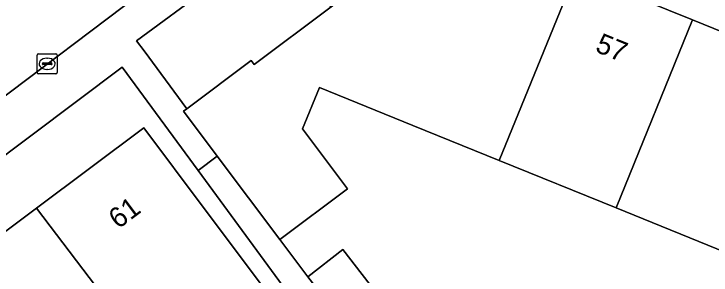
# Model space of a CAD drawing. Extents: x 157767 to 159172, y 387839 to 389425.
# Drawn here: x 158640.16 to 158674.69, y 388625.43 to 388638.38 of the extents above; entities that cross this region are included whole.
import ezdxf

# ---------------------------------------------------------------- set-up
doc = ezdxf.new("R2010")
doc.units = 0
for name, color, linetype in [('IMGEO_Erf', 7, 'Continuous'), ('IMGEO_Kolk', 7, 'Continuous'), ('IMGEO_Pand', 7, 'Continuous'), ('IMGEO_Pand_nummerreeks', 7, 'Continuous'), ('IMGEO_Parkeervlak_open', 7, 'Continuous'), ('IMGEO_Rijbaan_lokaal_open', 7, 'Continuous'), ('IMGEO_Voetpad_open', 7, 'Continuous')]:
    doc.layers.add(name, color=color, linetype=linetype)

msp = doc.modelspace()

# ---------------------------------------------------------------- linework, layer by layer
at = {"layer": 'IMGEO_Erf'}
for points in [[(158659.307, 388644.6), (158658.395, 388642.36), (158661.248, 388641.199), (158661.94, 388642.903), (158667.996, 388640.44), (158673.775, 388638.089), (158679.662, 388635.695), (158685.408, 388633.358), (158691.302, 388630.961), (158697.029, 388628.631), (158700.172, 388627.353), (158703.006, 388626.2), (158705.776, 388625.073), (158708.695, 388623.886), (158716.632, 388620.658), (158712.092, 388609.496), (158707.729, 388611.271), (158707.459, 388610.62), (158703.94, 388612.079), (158704.966, 388614.552), (158699.154, 388616.913), (158693.215, 388619.325), (158687.486, 388621.652), (158681.607, 388624.039)], [(158644.937, 388597.854), (158640.834, 388602.654), (158643.528, 388604.957), (158646.203, 388607.244), (158650.306, 388602.444), (158654.588, 388605.976), (158650.448, 388610.788), (158653.102, 388613.072), (158658.709, 388617.895), (158658.012, 388618.705), (158649.287, 388630.622), (158645.526, 388635.741), (158629.742, 388623.864), (158623.757, 388619.36), (158603.355, 388604.007)], [(158675.872, 388626.369), (158669.991, 388628.757), (158664.195, 388631.111), (158659.923, 388632.846), (158655.29, 388634.727), (158654.459, 388632.684), (158656.689, 388629.71), (158653.332, 388627.194), (158654.717, 388625.347), (158656.457, 388626.692), (158660.284, 388621.739), (158660.121, 388621.341), (158666.004, 388618.927), (158671.87, 388616.521), (158672.547, 388618.185), (158678.335, 388615.81)], [(158611.179, 388606.166), (158616.169, 388609.909), (158621.214, 388613.693), (158626.25, 388617.471), (158631.339, 388621.289), (158636.304, 388625.013), (158641.281, 388628.746), (158646.589, 388632.728), (158649.589, 388628.728), (158652.626, 388624.68), (158647.367, 388620.735), (158642.401, 388617.011), (158637.305, 388613.188), (158632.362, 388609.48), (158627.239, 388605.637), (158622.269, 388601.91), (158617.178, 388598.091), (158619.279, 388595.247), (158613.268, 388590.763), (158609.677, 388595.578)]]:
    msp.add_lwpolyline(points, dxfattribs=at)
at = {"layer": 'IMGEO_Kolk'}
for p, q in [((158641.384, 388636.407), (158642.236, 388636.407)), ((158641.309, 388635.481), (158641.309, 388636.333)), ((158641.797, 388636.187), (158641.822, 388636.187)), ((158642.31, 388636.333), (158642.31, 388635.481)), ((158641.568, 388635.901), (158641.568, 388635.913)), ((158642.006, 388635.864), (158641.608, 388635.864)), ((158641.611, 388635.95), (158642.009, 388635.95)), ((158642.052, 388635.913), (158642.052, 388635.901)), ((158642.236, 388635.407), (158641.384, 388635.407)), ((158641.82, 388635.627), (158641.795, 388635.627))]:
    msp.add_line(p, q, dxfattribs=at)
for points in [[(158641.384, 388636.407), (158642.236, 388636.407)], [(158641.309, 388635.481), (158641.309, 388636.333)], [(158642.31, 388636.333), (158642.31, 388635.481)], [(158642.236, 388635.407), (158641.384, 388635.407)]]:
    msp.add_lwpolyline(points, dxfattribs=at)
for centre, radius, start, end in [((158641.386, 388636.331), 0.0765, 91.552, 178.448), ((158641.386, 388636.331), 0.0765, 91.552, 178.448), ((158642.234, 388636.331), 0.0765, 1.552, 88.448), ((158642.234, 388636.331), 0.0765, 1.552, 88.448), ((158641.608, 388635.91), 0.0403, 85.8775, 175.7526), ((158641.605, 388635.9), 0.0366, 178.938, 274.7102), ((158642.009, 388635.907), 0.043, 264.8664, 352.4533), ((158642.013, 388635.912), 0.0386, 1.7309, 96.639), ((158641.386, 388635.483), 0.0765, 181.552, 268.448), ((158641.386, 388635.483), 0.0765, 181.552, 268.448), ((158642.234, 388635.483), 0.0765, 271.552, 358.448), ((158642.234, 388635.483), 0.0765, 271.552, 358.448)]:
    msp.add_arc(centre, radius, start, end, dxfattribs=at)
for centre, major_axis, ratio, start_param, end_param in [((158641.796, 388635.907), (-0.387, 0.002), 0.722429, 4.712389, 7.853982), ((158641.821, 388635.907), (-0.39, 0.002), 0.717154, 1.570796, 4.712389)]:
    msp.add_ellipse(centre, major_axis=major_axis, ratio=ratio, start_param=start_param, end_param=end_param, dxfattribs=at)
at = {"layer": 'IMGEO_Pand'}
for points in [[(158667.996, 388640.44), (158661.94, 388642.903), (158661.248, 388641.199), (158658.395, 388642.36), (158657.38, 388639.865), (158655.813, 388638.69), (158652.064, 388635.879), (158651.92, 388636.071), (158648.732, 388633.681), (158648.563, 388633.554), (158650.231, 388631.33), (158653.332, 388627.194), (158656.689, 388629.71), (158654.459, 388632.684), (158655.29, 388634.727), (158659.923, 388632.846), (158664.195, 388631.111)], [(158669.991, 388628.757), (158673.775, 388638.089), (158667.996, 388640.44), (158664.195, 388631.111)], [(158669.991, 388628.757), (158675.872, 388626.369), (158679.662, 388635.695), (158673.775, 388638.089)], [(158647.367, 388620.735), (158652.626, 388624.68), (158649.589, 388628.728), (158646.589, 388632.728), (158641.281, 388628.746), (158647.181, 388620.984)], [(158642.401, 388617.011), (158647.367, 388620.735), (158647.181, 388620.984), (158641.281, 388628.746), (158636.304, 388625.013)], [(158659.445, 388619.229), (158660.121, 388621.341), (158660.284, 388621.739), (158656.457, 388626.692), (158654.717, 388625.347)]]:
    msp.add_lwpolyline(points, close=True, dxfattribs=at)
at = {"layer": 'IMGEO_Parkeervlak_open'}
msp.add_lwpolyline([(158655.813, 388638.69), (158656.719, 388640.901), (158653.951, 388642.029), (158653.33, 388642.282), (158646.242, 388637.048), (158646.61, 388636.55), (158648.732, 388633.681), (158651.92, 388636.071), (158652.064, 388635.879)], close=True, dxfattribs=at)
at = {"layer": 'IMGEO_Rijbaan_lokaal_open'}
msp.add_lwpolyline([(158637.557, 388632.685), (158648.019, 388640.605), (158644.995, 388644.601), (158635.323, 388637.266)], dxfattribs=at)
at = {"layer": 'IMGEO_Voetpad_open'}
for points in [[(158570.547, 388691.173), (158590.346, 388661.446), (158589.411, 388660.505), (158590.376, 388659.557), (158595.063, 388654.898), (158596.708, 388651.742), (158607.313, 388635.978), (158616.629, 388626.752), (158623.757, 388619.36), (158629.742, 388623.864), (158645.526, 388635.741), (158649.287, 388630.622), (158650.231, 388631.33), (158648.563, 388633.554), (158648.732, 388633.681), (158646.61, 388636.55), (158646.242, 388637.048), (158653.33, 388642.282), (158653.951, 388642.029), (158656.719, 388640.901), (158655.813, 388638.69), (158657.38, 388639.865), (158658.395, 388642.36), (158659.307, 388644.6)], [(158659.223, 388649.087), (158650.234, 388642.282), (158648.019, 388640.605), (158637.557, 388632.685)]]:
    msp.add_lwpolyline(points, dxfattribs=at)
msp.add_lwpolyline([(158665.174, 388616.879), (158659.445, 388619.229), (158654.717, 388625.347), (158653.332, 388627.194), (158650.231, 388631.33), (158649.287, 388630.622), (158658.012, 388618.705), (158658.709, 388617.895), (158665.307, 388615.197), (158666.985, 388614.553), (158670.544, 388610.34), (158671.735, 388611.353), (158672.823, 388613.74), (158671.037, 388614.473)], close=True, dxfattribs=at)

# ---------------------------------------------------------------- texts
at = {"layer": 'IMGEO_Pand_nummerreeks'}
for s, rotation, p in [('57', 337.8666, (158668.901, 388636.531)), ('61', 36.8746, (158645.332, 388627.685))]:
    msp.add_text(s, height=1, rotation=rotation, dxfattribs=at).set_placement(p)

doc.saveas('drawing.dxf')
